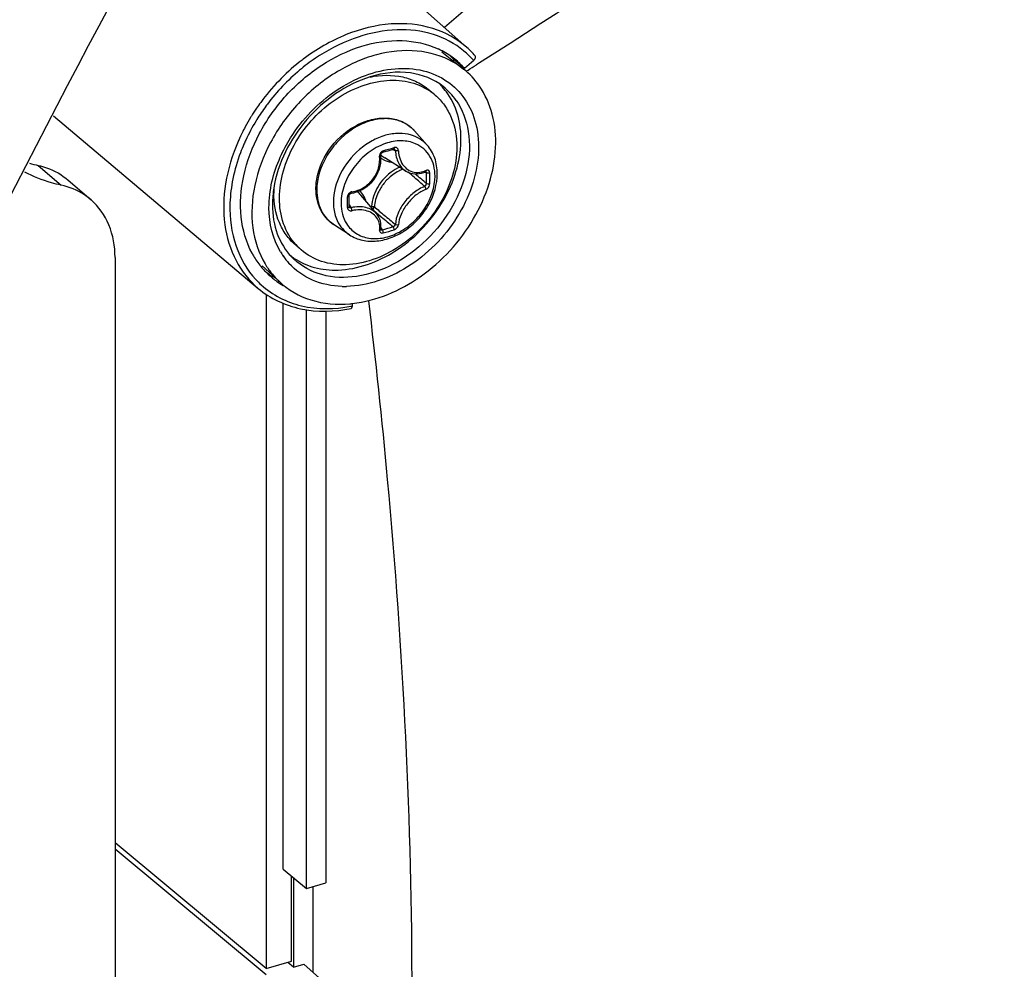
# Model space of a CAD drawing. Header units: millimetres. Extents: x 0 to 420, y 0 to 297.
# Tile 404 of 502: x 335.55 to 339.88, y 208.05 to 212.23. Entities that reach past the tile are written whole.
import ezdxf

# ---------------------------------------------------------------- set-up
doc = ezdxf.new("R2010")
doc.units = ezdxf.units.MM
doc.header["$LTSCALE"] = 23.1
doc.layers.get('0').update_dxf_attribs({"linetype": 'CONTINUOUS'})

msp = doc.modelspace()

# ---------------------------------------------------------------- linework, layer by layer
at = {"color": 7, "linetype": 'CONTINUOUS'}
for p, q in [((339.7633, 214.222), (337.4189, 212.1917)), ((337.2209, 212.3677), (337.5176, 212.1039)), ((337.4075, 212.0857), (337.5028, 212.0096)), ((337.4553, 212.0475), (337.4608, 212.0496)), ((337.5072, 212.0125), (337.4608, 212.0496)), ((337.5472, 212.0471), (337.5072, 212.0125)), ((337.5065, 212.0133), (337.5072, 212.0125)), ((337.5065, 212.0133), (337.5072, 212.0125)), ((337.5211, 212.004), (337.5149, 212.0001)), ((337.5211, 212.004), (337.5149, 212.0002)), ((337.5729, 212.0368), (337.5592, 212.0282)), ((337.573, 212.0367), (337.5593, 212.0281)), ((337.378, 211.895), (337.353, 211.9167)), ((335.7011, 211.804), (336.6009, 211.0454)), ((337.343, 211.6751), (337.2876, 211.7376)), ((337.1478, 211.6437), (337.1627, 211.6479)), ((337.1627, 211.6479), (337.1716, 211.6504)), ((337.1716, 211.6504), (337.1804, 211.653)), ((337.1804, 211.653), (337.1952, 211.6574)), ((337.1921, 211.6565), (337.2032, 211.6505)), ((337.1941, 211.6554), (337.197, 211.6538)), ((337.1952, 211.6574), (337.1958, 211.6576)), ((337.1958, 211.6576), (337.1969, 211.6577)), ((337.1969, 211.6577), (337.1978, 211.6576)), ((337.1978, 211.6576), (337.1985, 211.6574)), ((337.1985, 211.6574), (337.1989, 211.6573)), ((337.1387, 211.5949), (337.1399, 211.6078)), ((337.1391, 211.6326), (337.1393, 211.6341)), ((337.1391, 211.6312), (337.1391, 211.6326)), ((337.1399, 211.6207), (337.1391, 211.6312)), ((337.1393, 211.6341), (337.1398, 211.6357)), ((337.1398, 211.6357), (337.1405, 211.6372)), ((337.1399, 211.6078), (337.1399, 211.6207)), ((337.1405, 211.6372), (337.1413, 211.6387)), ((337.1413, 211.6387), (337.1423, 211.64)), ((337.1423, 211.64), (337.1434, 211.6412)), ((337.1434, 211.6412), (337.1447, 211.6422)), ((337.1447, 211.6422), (337.146, 211.643)), ((337.146, 211.643), (337.1473, 211.6436)), ((337.1473, 211.6436), (337.1478, 211.6437)), ((337.249, 211.5613), (337.1562, 211.6188)), ((335.634, 211.5858), (335.734, 211.4991)), ((337.1281, 211.5572), (337.1327, 211.5695)), ((337.1327, 211.5695), (337.1363, 211.5821)), ((337.1363, 211.5821), (337.1387, 211.5949)), ((337.2489, 211.5613), (337.2527, 211.5591)), ((335.7658, 211.5209), (335.8658, 211.4343)), ((337.0992, 211.5126), (337.1078, 211.5229)), ((337.1078, 211.5229), (337.1155, 211.5338)), ((337.1155, 211.5338), (337.1223, 211.5452)), ((337.1223, 211.5452), (337.1281, 211.5572)), ((337.2527, 211.5591), (337.261, 211.5551)), ((337.261, 211.5551), (337.2699, 211.552)), ((337.2699, 211.552), (337.2791, 211.55)), ((337.2791, 211.55), (337.2886, 211.5489)), ((337.2886, 211.5489), (337.2984, 211.5489)), ((337.2893, 211.5489), (337.2917, 211.5469)), ((337.2984, 211.5489), (337.3083, 211.55)), ((337.3083, 211.55), (337.3183, 211.5521)), ((337.3183, 211.5521), (337.3283, 211.5552)), ((337.3283, 211.5552), (337.3357, 211.5582)), ((337.3329, 211.557), (337.3399, 211.5533)), ((337.3366, 211.5589), (337.3357, 211.5582)), ((337.3357, 211.5582), (337.3371, 211.5586)), ((337.3371, 211.5586), (337.3376, 211.5587)), ((337.0451, 211.4743), (337.0571, 211.48)), ((337.0571, 211.48), (337.0685, 211.4868)), ((337.0685, 211.4868), (337.0794, 211.4945)), ((337.0794, 211.4945), (337.0897, 211.5032)), ((337.0897, 211.5032), (337.0992, 211.5126)), ((336.9995, 211.4529), (336.9996, 211.4537)), ((336.9997, 211.4342), (336.9995, 211.4529)), ((336.9996, 211.4537), (336.9998, 211.455)), ((336.9997, 211.4291), (336.9997, 211.4342)), ((336.9998, 211.455), (337.0003, 211.4564)), ((337.0003, 211.4564), (337.001, 211.4578)), ((337.001, 211.4578), (337.0019, 211.4591)), ((337.0019, 211.4591), (337.003, 211.4604)), ((337.003, 211.4604), (337.0042, 211.4615)), ((337.0042, 211.4615), (337.0056, 211.4624)), ((337.0056, 211.4624), (337.007, 211.4632)), ((337.007, 211.4632), (337.0085, 211.4638)), ((337.0085, 211.4638), (337.0099, 211.4642)), ((337.0099, 211.4642), (337.0104, 211.4643)), ((337.0104, 211.4643), (337.02, 211.4661)), ((337.02, 211.4661), (337.0327, 211.4697)), ((337.0327, 211.4697), (337.0451, 211.4743)), ((337.1212, 211.3724), (337.0512, 211.4558)), ((336.9995, 211.4056), (336.9997, 211.4291)), ((336.9995, 211.4052), (336.9995, 211.4056)), ((336.9997, 211.4044), (336.9995, 211.4052)), ((336.9996, 211.4125), (337.0089, 211.4001)), ((336.9999, 211.4037), (336.9997, 211.4044)), ((337.0002, 211.4032), (336.9999, 211.4037)), ((337.0981, 211.4052), (337.0945, 211.4042)), ((337.1078, 211.3884), (337.1412, 211.3601)), ((337.1078, 211.3884), (337.1235, 211.3751)), ((337.1259, 211.3662), (337.1212, 211.3724)), ((337.1306, 211.3583), (337.1259, 211.3662)), ((337.1344, 211.3499), (337.1306, 211.3583)), ((337.1373, 211.3411), (337.1344, 211.3499)), ((337.0016, 211.2808), (336.9318, 211.3267)), ((337.1391, 211.3318), (337.1373, 211.3411)), ((337.139, 211.3045), (337.1391, 211.3051)), ((337.1391, 211.3042), (337.139, 211.3045)), ((337.139, 211.3042), (337.1399, 211.3034)), ((337.139, 211.3042), (337.1391, 211.3042)), ((337.14, 211.3222), (337.1391, 211.3318)), ((337.1391, 211.3051), (337.1398, 211.3123)), ((337.1391, 211.3042), (337.1391, 211.3041)), ((337.1391, 211.3041), (337.1391, 211.3042)), ((337.1397, 211.3113), (337.1457, 211.3031)), ((337.1398, 211.3123), (337.14, 211.3222)), ((337.1399, 211.3034), (337.1408, 211.3029)), ((336.7889, 211.2147), (336.7639, 211.2363)), ((335.9715, 211.1814), (335.9715, 206.3993)), ((336.6184, 211.1452), (336.6933, 211.0749)), ((336.6361, 211.0191), (336.6361, 208.0549)), ((336.7097, 208.4925), (336.7097, 210.9797)), ((337.0141, 210.9678), (337.0141, 210.9791)), ((336.8128, 208.4068), (336.8128, 210.951)), ((336.8976, 210.9453), (336.8976, 208.4313)), ((336.6361, 208.0549), (335.9715, 208.6079)), ((336.6361, 208.0271), (335.9715, 208.5801)), ((336.7097, 208.4925), (336.8128, 208.4068)), ((336.7465, 208.0867), (336.7465, 208.4619)), ((336.7552, 208.4547), (336.7552, 208.0614)), ((336.8128, 208.4068), (336.8976, 208.4313)), ((336.8418, 208.0375), (336.8418, 208.4152)), ((336.6361, 208.0549), (336.7465, 208.0867)), ((336.7552, 208.0614), (336.7311, 208.0823)), ((336.7552, 208.0614), (336.8007, 208.0746)), ((336.8007, 208.0746), (336.8976, 207.9871))]:
    msp.add_line(p, q, dxfattribs=at)
for centre, radius, start, end in [((379.748, 188.6179), 51.0783, 144.58554, 153.03536), ((378.921, 189.0863), 50.0584, 148.70402, 153.13859), ((337.2365, 211.7643), 0.3679, 62.7506, 65.1626), ((337.2381, 211.7675), 0.3644, 61.9521, 62.7475), ((337.2414, 211.7735), 0.3576, 51.4089, 61.9699), ((337.2602, 211.7947), 0.3822, 50.3126, 50.5923), ((337.2597, 211.794), 0.3831, 45.9776, 50.3103), ((337.2484, 211.8014), 0.4049, 41.1845, 48.3207), ((337.3601, 211.3139), 0.9285, 128.5778, 143.7462), ((337.3376, 211.3402), 0.8939, 127.171, 128.5047), ((337.3295, 211.3515), 0.8519, 122.6403, 128.5489), ((337.1977, 211.8141), 0.3531, 41.8342, 45.777), ((337.2831, 211.7344), 0.3521, 51.4049, 60.4133), ((337.2434, 211.7765), 0.3539, 41.9867, 51.3551), ((337.2583, 211.7926), 0.3851, 41.3761, 45.9749), ((337.3622, 211.3121), 0.9031, 129.9365, 143.027), ((337.3443, 211.3324), 0.8761, 128.5254, 129.8891), ((325.4805, 231.1928), 22.6536, 302.10734, 302.22156), ((337.2116, 211.7028), 0.2542, 49.1138, 56.5118), ((337.1999, 211.7401), 0.2837, 42.6538, 45.6927), ((337.199, 211.7393), 0.2849, 42.0025, 42.6552), ((337.1965, 211.7372), 0.2882, 34.7184, 41.9867), ((337.2338, 211.7079), 0.2877, 34.746, 51.2762), ((337.3477, 211.3224), 0.9134, 145.7025, 148.2924), ((337.3556, 211.317), 0.923, 143.7376, 145.7034), ((337.3528, 211.3188), 0.8916, 143.7057, 148.2956), ((337.361, 211.313), 0.9016, 143.0217, 143.7128), ((337.331, 211.3326), 0.8939, 148.7456, 151.7923), ((337.3233, 211.3365), 0.8571, 148.6777, 155.1292), ((337.3411, 211.3265), 0.9057, 148.2952, 148.7514), ((337.343, 211.325), 0.8799, 148.3046, 148.7041), ((337.3156, 211.3409), 0.8763, 151.7963, 153.7016), ((337.1723, 211.6355), 0.1539, 50.5352, 52.3899), ((337.1725, 211.6357), 0.1537, 47.2036, 50.5349), ((337.172, 211.6352), 0.1545, 41.5302, 47.1948), ((337.2915, 211.3524), 0.8496, 155.1979, 156.474), ((337.2985, 211.3492), 0.8574, 154.8585, 155.1993), ((337.301, 211.348), 0.8601, 154.592, 154.8586), ((337.3056, 211.3458), 0.8652, 153.7036, 154.5914), ((337.2948, 211.3502), 0.8255, 155.1592, 156.4735), ((336.6178, 213.5832), 2.0045, 285.3931, 286.8075), ((337.2386, 211.4521), 0.2432, 108.9823, 109.2294), ((337.2035, 211.6951), 0.0898, 224.1498, 225.1349), ((337.2037, 211.6954), 0.0901, 225.1677, 238.1926), ((335.7715, 212.2179), 0.6469, 254.1688, 257.7343), ((337.3046, 211.3935), 0.202, 114.0645, 126.4053), ((337.2942, 211.6616), 0.1071, 290.317, 292.2631), ((337.293, 211.6646), 0.1103, 292.2624, 294.0755), ((337.3183, 211.3756), 0.2113, 135.0983, 148.1044), ((329.152, 201.9872), 12.5417, 49.56104, 49.72441), ((329.8871, 202.8486), 11.4092, 49.26308, 49.56466), ((329.3086, 202.0506), 12.4061, 49.65654, 49.94798), ((335.8746, 211.5296), 1.4654, 0.0023, 0.9288), ((335.9233, 211.5296), 1.4168, 359.0554, 0.003), ((335.8764, 211.5287), 1.4783, 0.0024, 0.9289), ((335.9255, 211.5287), 1.4292, 359.0555, 0.003), ((337.1514, 211.4091), 0.4887, 170.9613, 172.6411), ((337.0676, 211.4639), 0.3989, 176.8308, 179.9856), ((337.1405, 211.4105), 0.4778, 172.6447, 173.5725), ((334.8523, 211.4243), 2.1407, 0.0023, 0.6425), ((337.0157, 211.4485), 0.0216, 99.0638, 106.7637), ((336.9821, 211.3978), 0.0902, 40.0257, 53.8865), ((336.9669, 211.3975), 0.1114, 16.5086, 23.3442), ((337.082, 211.3991), 0.6059, 177.9461, 178.4268), ((334.9323, 211.4243), 2.0607, 359.3452, 0.0019), ((336.9968, 211.4056), 0.00271, 351.6033, 359.3214), ((344.764, 220.4894), 11.8794, 229.89404, 230.16205), ((344.2541, 219.7817), 11.0235, 229.81565, 230.16603), ((343.8156, 219.3522), 10.3986, 230.16047, 230.51372), ((336.7709, 212.6902), 1.4368, 285.1211, 287.0773), ((336.7716, 212.6883), 1.4495, 285.1302, 287.0863), ((336.9452, 211.3743), 0.2748, 214.6989, 226.7767), ((336.9554, 211.4069), 0.2543, 221.708, 229.0965), ((336.9111, 211.3814), 0.3833, 208.2568, 208.7291), ((336.9087, 211.38), 0.3805, 208.7281, 210.1104), ((336.8983, 211.3738), 0.3684, 210.0816, 218.8917), ((336.9667, 211.3658), 0.3128, 210.7901, 214.7141), ((336.9605, 211.3616), 0.3052, 214.7236, 222.4961), ((336.9159, 211.412), 0.2824, 231.4124, 236.2899), ((336.8913, 211.3685), 0.3596, 218.9348, 219.3359), ((336.8881, 211.3658), 0.3554, 219.3278, 226.8269), ((336.9459, 211.3402), 0.3666, 210.7429, 214.716), ((336.9395, 211.3358), 0.3588, 214.7244, 217.8888), ((336.8865, 211.3643), 0.3533, 226.8499, 234.6844), ((336.9366, 211.3335), 0.3551, 217.8895, 221.0924), ((336.9332, 211.3305), 0.3506, 221.0896, 226.8203), ((336.7803, 211.2984), 0.2319, 241.7263, 243.0277), ((336.8714, 211.3455), 0.384, 222.9352, 227.5684), ((336.8706, 211.3448), 0.383, 227.5713, 227.8867), ((336.8888, 211.3677), 0.3574, 234.6966, 239.9137), ((336.9806, 211.4556), 0.4017, 268.3476, 268.6137), ((336.9807, 211.4634), 0.4095, 268.6206, 271.0423), ((336.958, 211.4896), 0.5139, 275.0663, 276.0953), ((336.8927, 211.57), 0.6142, 280.7889, 281.398), ((336.9575, 211.4945), 0.5189, 276.094, 276.2581)]:
    msp.add_arc(centre, radius, start, end, dxfattribs=at)
for points, knots in [([(330.5331, 203.6439), (330.9158, 205.0107), (332.7603, 210.5366), (335.6453, 215.7009), (338.254, 219.2455)], [0, 0, 0, 0, 0.243865, 1, 1, 1, 1]), ([(332.8036, 210.452), (333.1312, 211.1693), (334.526, 214.035), (336.1979, 216.7649), (337.5881, 218.7188)], [0, 0, 0, 0, 0.24747, 1, 1, 1, 1]), ([(332.3088, 203.3071), (332.6756, 204.6134), (334.4421, 209.8941), (337.2002, 214.8297), (339.6931, 218.2181)], [0, 0, 0, 0, 0.243886, 1, 1, 1, 1]), ([(342.6785, 216.4684), (342.3228, 216.0437), (340.8007, 214.3734), (339.0145, 212.9466), (337.573, 212.0367)], [0, 0, 0, 0, 0.245234, 1, 1, 1, 1]), ([(337.5176, 212.1039), (337.4747, 212.142), (337.3667, 212.2014), (337.1769, 212.2182), (336.9784, 212.168), (336.8556, 212.0965), (336.7976, 212.0525)], [0, 0, 0, 0, 0.221577, 0.458669, 0.71897, 1, 1, 1, 1]), ([(337.5029, 212.09), (337.464, 212.1219), (337.3696, 212.1719), (337.2057, 212.1908), (337.0325, 212.1566), (336.9228, 212.1026), (336.87, 212.0689)], [0, 0, 0, 0, 0.224023, 0.462092, 0.721031, 1, 1, 1, 1]), ([(336.5735, 211.1999), (336.5473, 211.2486), (336.5148, 211.3634), (336.529, 211.5474), (336.5991, 211.7319), (336.7174, 211.8989), (336.8718, 212.0319), (337.0473, 212.1173), (337.2269, 212.1457), (337.3418, 212.1211), (337.3911, 212.0983)], [0, 0, 0, 0, 0.111044, 0.233078, 0.365328, 0.503255, 0.640531, 0.771023, 0.890788, 1, 1, 1, 1]), ([(337.4569, 212.0406), (337.4092, 212.0677), (337.2947, 212.1008), (337.1114, 212.0801), (336.9304, 211.998), (336.7705, 211.8644), (336.6483, 211.6941), (336.577, 211.5051), (336.5652, 211.3171), (336.6022, 211.201), (336.6309, 211.1528)], [0, 0, 0, 0, 0.108347, 0.227179, 0.357479, 0.495364, 0.63418, 0.767054, 0.889176, 1, 1, 1, 1]), ([(337.5472, 212.0471), (337.549, 212.0487), (337.5542, 212.0539), (337.5566, 212.0641), (337.5531, 212.068)], [0, 0, 0, 0, 0.313138, 1, 1, 1, 1]), ([(336.9434, 211.9155), (336.9832, 211.9423), (337.0661, 211.9859), (337.198, 212.0172), (337.3243, 212.0097), (337.3995, 211.977), (337.4312, 211.955)], [0, 0, 0, 0, 0.278084, 0.537433, 0.77632, 1, 1, 1, 1]), ([(337.4138, 211.9324), (337.3731, 211.9649), (337.2635, 212.0079), (337.1492, 211.9927), (337.0925, 211.9752)], [0, 0, 0, 0, 0.467591, 1, 1, 1, 1]), ([(337.0925, 211.9752), (336.9858, 211.9421), (336.7932, 211.8062), (336.6863, 211.5962), (336.6687, 211.4859)], [0, 0, 0, 0, 0.499985, 1, 1, 1, 1]), ([(336.6937, 211.4424), (336.6937, 211.5229), (336.7322, 211.6479), (336.8297, 211.7844), (336.9256, 211.8716), (337.0345, 211.9329), (337.1483, 211.9634), (337.2582, 211.96), (337.3241, 211.9333), (337.3519, 211.9148)], [0, 0, 0, 0, 0.254142, 0.391, 0.527564, 0.659013, 0.781772, 0.894694, 1, 1, 1, 1]), ([(337.0925, 211.9746), (337.1393, 211.984), (337.2121, 211.9856), (337.2995, 211.9554), (337.3367, 211.9309), (337.353, 211.9167)], [0, 0, 0, 0, 0.520576, 0.76352, 1, 1, 1, 1]), ([(336.6976, 211.6227), (336.7105, 211.6519), (336.7709, 211.7654), (336.8634, 211.8617), (336.9434, 211.9155)], [0, 0, 0, 0, 0.248776, 1, 1, 1, 1]), ([(337.014, 210.9787), (337.1204, 210.9904), (337.3347, 211.0825), (337.5277, 211.295), (337.6208, 211.5019), (337.6504, 211.6597), (337.6373, 211.8089), (337.5982, 211.8976), (337.5723, 211.935)], [0, 0, 0, 0, 0.250703, 0.521413, 0.653774, 0.778337, 0.893358, 1, 1, 1, 1]), ([(337.4702, 211.8719), (337.498, 211.8317), (337.5351, 211.7311), (337.5257, 211.5656), (337.4602, 211.4), (337.3474, 211.2541), (337.2016, 211.1458), (337.0401, 211.089), (336.8814, 211.0931), (336.7913, 211.1419), (336.757, 211.174)], [0, 0, 0, 0, 0.111188, 0.234535, 0.369608, 0.510439, 0.648802, 0.777413, 0.893182, 1, 1, 1, 1]), ([(336.9512, 211.126), (337.039, 211.1289), (337.2209, 211.1963), (337.3866, 211.3676), (337.4688, 211.5385), (337.4964, 211.6703), (337.4874, 211.7956), (337.4551, 211.8701), (337.4334, 211.9013)], [0, 0, 0, 0, 0.247223, 0.518007, 0.65141, 0.777083, 0.892918, 1, 1, 1, 1]), ([(337.5073, 211.8787), (337.5305, 211.8453), (337.565, 211.7654), (337.5742, 211.6313), (337.5441, 211.4902), (337.4552, 211.3078), (337.2771, 211.1257), (337.0818, 211.0556), (336.9881, 211.0539)], [0, 0, 0, 0, 0.107139, 0.223148, 0.349029, 0.482633, 0.753448, 1, 1, 1, 1]), ([(337.378, 211.895), (337.3932, 211.8819), (337.4209, 211.8514), (337.4619, 211.7769), (337.4732, 211.7111), (337.4732, 211.6674)], [0, 0, 0, 0, 0.238021, 0.481682, 1, 1, 1, 1]), ([(337.2663, 211.7575), (337.25, 211.77), (337.2106, 211.7891), (337.1432, 211.7945), (337.0725, 211.7781), (337.0043, 211.7419), (336.9439, 211.689), (336.8823, 211.6049), (336.8578, 211.5272), (336.8578, 211.4772)], [0, 0, 0, 0, 0.104897, 0.216899, 0.338904, 0.47012, 0.607003, 0.744549, 1, 1, 1, 1]), ([(337.059, 211.7745), (337.0795, 211.783), (337.1215, 211.795), (337.1852, 211.7954), (337.2433, 211.7768), (337.2748, 211.752), (337.2876, 211.7376)], [0, 0, 0, 0, 0.270574, 0.524505, 0.765155, 1, 1, 1, 1]), ([(336.8625, 211.5477), (336.8751, 211.5974), (336.9263, 211.691), (337.0115, 211.755), (337.059, 211.7745)], [0, 0, 0, 0, 0.499995, 1, 1, 1, 1]), ([(336.5125, 211.6916), (336.4866, 211.6322), (336.4497, 211.5115), (336.4443, 211.3292), (336.4926, 211.1657), (336.5611, 211.0789), (336.6009, 211.0454)], [0, 0, 0, 0, 0.279207, 0.537809, 0.77552, 1, 1, 1, 1]), ([(337.2735, 211.7193), (337.2558, 211.7246), (337.2171, 211.7296), (337.1576, 211.7203), (337.0984, 211.6954), (337.0249, 211.6439), (336.9549, 211.5554), (336.9306, 211.4674), (336.9306, 211.4252)], [0, 0, 0, 0, 0.108641, 0.225762, 0.35139, 0.483442, 0.751147, 1, 1, 1, 1]), ([(337.2923, 211.6812), (337.2727, 211.6898), (337.227, 211.6984), (337.1818, 211.6897), (337.1595, 211.682)], [0, 0, 0, 0, 0.475966, 1, 1, 1, 1]), ([(337.343, 211.6751), (337.3338, 211.6853), (337.3124, 211.7036), (337.2868, 211.7152), (337.2735, 211.7193)], [0, 0, 0, 0, 0.49562, 1, 1, 1, 1]), ([(336.5379, 211.6797), (336.5324, 211.6672), (336.5122, 211.6175), (336.4971, 211.5656), (336.4892, 211.5264)], [0, 0, 0, 0, 0.255002, 1, 1, 1, 1]), ([(337.4732, 211.6674), (337.4732, 211.5833), (337.4313, 211.4529), (337.3265, 211.313), (337.2242, 211.2257), (337.1091, 211.1675), (336.9907, 211.1434), (336.8787, 211.1568), (336.8148, 211.1922), (336.7889, 211.2147)], [0, 0, 0, 0, 0.256473, 0.394543, 0.531644, 0.662632, 0.784011, 0.89531, 1, 1, 1, 1]), ([(337.1585, 211.6817), (337.1316, 211.6723), (337.0796, 211.6432), (336.9991, 211.5618), (336.9644, 211.4753), (336.9644, 211.4195)], [0, 0, 0, 0, 0.249772, 0.51087, 1, 1, 1, 1]), ([(337.1499, 211.6507), (337.145, 211.6493), (337.1361, 211.6424), (337.1331, 211.6315), (337.1337, 211.6264)], [0, 0, 0, 0, 0.497141, 1, 1, 1, 1]), ([(337.1499, 211.6507), (337.15, 211.6498), (337.1501, 211.6475), (337.1494, 211.6442), (337.1478, 211.6437)], [0, 0, 0, 0, 0.348, 1, 1, 1, 1]), ([(337.1974, 211.6644), (337.1975, 211.6635), (337.1976, 211.6612), (337.1968, 211.6579), (337.1952, 211.6574)], [0, 0, 0, 0, 0.339767, 1, 1, 1, 1]), ([(337.2166, 211.6503), (337.2163, 211.6548), (337.213, 211.662), (337.2043, 211.6655), (337.1996, 211.665), (337.1974, 211.6644)], [0, 0, 0, 0, 0.502703, 0.74499, 1, 1, 1, 1]), ([(337.2032, 211.6505), (337.2031, 211.6512), (337.2026, 211.6539), (337.2006, 211.6563), (337.1989, 211.6573)], [0, 0, 0, 0, 0.264576, 1, 1, 1, 1]), ([(337.2032, 211.6505), (337.2042, 211.6322), (337.2117, 211.5976), (337.2352, 211.5699), (337.2489, 211.5613)], [0, 0, 0, 0, 0.531229, 1, 1, 1, 1]), ([(337.2166, 211.6502), (337.2142, 211.6496), (337.2097, 211.6492), (337.2051, 211.6496), (337.2032, 211.6505)], [0, 0, 0, 0, 0.5364, 1, 1, 1, 1]), ([(337.2166, 211.6503), (337.2173, 211.6378), (337.2217, 211.6141), (337.238, 211.5832), (337.2631, 211.5618), (337.2839, 211.5561), (337.2941, 211.5554)], [0, 0, 0, 0, 0.279104, 0.533854, 0.769255, 1, 1, 1, 1]), ([(337.3773, 211.5387), (337.3773, 211.5544), (337.3739, 211.5848), (337.3571, 211.6265), (337.3295, 211.6602), (337.3052, 211.6755), (337.2923, 211.6812)], [0, 0, 0, 0, 0.267263, 0.518158, 0.759229, 1, 1, 1, 1]), ([(337.3873, 211.5499), (337.3873, 211.5729), (337.3805, 211.6184), (337.3575, 211.6586), (337.343, 211.6751)], [0, 0, 0, 0, 0.512429, 1, 1, 1, 1]), ([(336.698, 211.2057), (336.6638, 211.2631), (336.6305, 211.4104), (336.6668, 211.5531), (336.6976, 211.6227)], [0, 0, 0, 0, 0.467413, 1, 1, 1, 1]), ([(337.0123, 211.4698), (337.03, 211.4726), (337.0651, 211.4857), (337.1068, 211.5229), (337.1324, 211.5722), (337.1358, 211.609), (337.1337, 211.6264)], [0, 0, 0, 0, 0.24849, 0.504031, 0.757203, 1, 1, 1, 1]), ([(337.1337, 211.6263), (337.1352, 211.6268), (337.1373, 211.6275), (337.1392, 211.6296), (337.1391, 211.6305)], [0, 0, 0, 0, 0.63264, 1, 1, 1, 1]), ([(337.1398, 211.6188), (337.1431, 211.6164), (337.1571, 211.6074), (337.1734, 211.6022), (337.1858, 211.6004)], [0, 0, 0, 0, 0.245283, 1, 1, 1, 1]), ([(335.634, 211.5858), (335.6464, 211.5831), (335.6939, 211.5699), (335.7381, 211.5449), (335.7658, 211.5209)], [0, 0, 0, 0, 0.256846, 1, 1, 1, 1]), ([(337.2362, 211.5693), (337.2301, 211.567), (337.2053, 211.5558), (337.1832, 211.5392), (337.1687, 211.5247)], [0, 0, 0, 0, 0.242416, 1, 1, 1, 1]), ([(337.338, 211.5639), (337.338, 211.5633), (337.338, 211.5616), (337.3375, 211.5597), (337.3366, 211.5589)], [0, 0, 0, 0, 0.296838, 1, 1, 1, 1]), ([(337.3545, 211.5527), (337.3544, 211.5567), (337.352, 211.5634), (337.3439, 211.5657), (337.3399, 211.5647), (337.338, 211.5639)], [0, 0, 0, 0, 0.500392, 0.734456, 1, 1, 1, 1]), ([(335.734, 211.4991), (335.72, 211.5022), (335.6653, 211.516), (335.6124, 211.5371), (335.5753, 211.5569)], [0, 0, 0, 0, 0.254392, 1, 1, 1, 1]), ([(336.8542, 211.4829), (336.8542, 211.4882), (336.8549, 211.51), (336.8585, 211.5317), (336.8625, 211.5477)], [0, 0, 0, 0, 0.244438, 1, 1, 1, 1]), ([(336.9884, 211.3299), (336.9988, 211.3132), (337.0278, 211.2834), (337.0878, 211.2619), (337.1555, 211.265), (337.2237, 211.2909), (337.2858, 211.3364), (337.3507, 211.4141), (337.3773, 211.4899), (337.3773, 211.5387)], [0, 0, 0, 0, 0.105488, 0.213714, 0.331476, 0.460622, 0.598286, 0.738716, 1, 1, 1, 1]), ([(337.0016, 211.2808), (337.0187, 211.2696), (337.0584, 211.2533), (337.1241, 211.2506), (337.1908, 211.2679), (337.2539, 211.3028), (337.3091, 211.3525), (337.3654, 211.431), (337.3873, 211.5032), (337.3873, 211.5499)], [0, 0, 0, 0, 0.11076, 0.226584, 0.349536, 0.479279, 0.613227, 0.747471, 1, 1, 1, 1]), ([(337.1847, 211.5561), (337.1768, 211.5502), (337.1468, 211.5249), (337.1235, 211.4915), (337.1122, 211.4644)], [0, 0, 0, 0, 0.251119, 1, 1, 1, 1]), ([(337.2941, 211.5554), (337.2972, 211.5552), (337.3098, 211.5551), (337.3224, 211.5578), (337.3314, 211.5612)], [0, 0, 0, 0, 0.242499, 1, 1, 1, 1]), ([(337.3399, 211.5533), (337.3399, 211.5539), (337.3398, 211.5559), (337.3387, 211.558), (337.3375, 211.5587)], [0, 0, 0, 0, 0.295427, 1, 1, 1, 1]), ([(337.3545, 211.5527), (337.3521, 211.5517), (337.347, 211.5511), (337.3419, 211.552), (337.3399, 211.5533)], [0, 0, 0, 0, 0.520163, 1, 1, 1, 1]), ([(335.8658, 211.4343), (335.8566, 211.4423), (335.8173, 211.4721), (335.7703, 211.4913), (335.734, 211.4991)], [0, 0, 0, 0, 0.246646, 1, 1, 1, 1]), ([(336.9318, 211.3267), (336.9196, 211.3347), (336.8971, 211.3543), (336.8635, 211.405), (336.8542, 211.452), (336.8542, 211.4829)], [0, 0, 0, 0, 0.241984, 0.486768, 1, 1, 1, 1]), ([(336.8578, 211.4772), (336.8578, 211.4471), (336.8666, 211.4018), (336.8988, 211.353), (336.9202, 211.3343), (336.9318, 211.3267)], [0, 0, 0, 0, 0.517982, 0.760912, 1, 1, 1, 1]), ([(337.0692, 211.4416), (337.0678, 211.4448), (337.0618, 211.457), (337.0534, 211.4679), (337.046, 211.4748)], [0, 0, 0, 0, 0.255247, 1, 1, 1, 1]), ([(337.139, 211.4872), (337.1349, 211.4806), (337.1207, 211.4547), (337.1124, 211.4252), (337.1113, 211.4034)], [0, 0, 0, 0, 0.261592, 1, 1, 1, 1]), ([(337.3326, 211.4935), (337.3159, 211.4874), (337.2832, 211.4681), (337.2431, 211.4275), (337.2141, 211.3793), (337.2043, 211.3437), (337.2032, 211.3268)], [0, 0, 0, 0, 0.24174, 0.507568, 0.769195, 1, 1, 1, 1]), ([(337.338, 211.481), (337.3224, 211.4751), (337.2919, 211.4568), (337.2544, 211.4187), (337.2272, 211.3736), (337.2177, 211.3403), (337.2166, 211.3245)], [0, 0, 0, 0, 0.241461, 0.507728, 0.769702, 1, 1, 1, 1]), ([(337.3326, 211.4935), (337.3337, 211.494), (337.3378, 211.497), (337.34, 211.5024), (337.3399, 211.5062)], [0, 0, 0, 0, 0.233629, 1, 1, 1, 1]), ([(337.338, 211.481), (337.3382, 211.4846), (337.3366, 211.4894), (337.3334, 211.4929), (337.3326, 211.4935)], [0, 0, 0, 0, 0.766459, 1, 1, 1, 1]), ([(337.338, 211.481), (337.3402, 211.4819), (337.3488, 211.4873), (337.3543, 211.4975), (337.3545, 211.5051)], [0, 0, 0, 0, 0.2401, 1, 1, 1, 1]), ([(337.3545, 211.5051), (337.3521, 211.5041), (337.347, 211.5036), (337.3418, 211.5048), (337.3399, 211.5062)], [0, 0, 0, 0, 0.516682, 1, 1, 1, 1]), ([(335.9715, 211.1814), (335.9715, 211.23), (335.9557, 211.325), (335.8997, 211.4049), (335.8658, 211.4343)], [0, 0, 0, 0, 0.519997, 1, 1, 1, 1]), ([(336.6657, 211.464), (336.6607, 211.4194), (336.6629, 211.3324), (336.6962, 211.251), (336.7192, 211.2178)], [0, 0, 0, 0, 0.526183, 1, 1, 1, 1]), ([(336.7639, 211.2363), (336.7487, 211.2495), (336.721, 211.28), (336.68, 211.3545), (336.6687, 211.4202), (336.6687, 211.464)], [0, 0, 0, 0, 0.238021, 0.481682, 1, 1, 1, 1]), ([(336.7655, 211.2377), (336.742, 211.2641), (336.7045, 211.3299), (336.6937, 211.4042), (336.6937, 211.4424)], [0, 0, 0, 0, 0.481107, 1, 1, 1, 1]), ([(337.0095, 211.4692), (337.0049, 211.4678), (336.9966, 211.4622), (336.9928, 211.4528), (336.9929, 211.4483)], [0, 0, 0, 0, 0.515676, 1, 1, 1, 1]), ([(336.9929, 211.4483), (336.9938, 211.4485), (336.9964, 211.4491), (336.9996, 211.4511), (336.9995, 211.4529)], [0, 0, 0, 0, 0.335626, 1, 1, 1, 1]), ([(337.0123, 211.4698), (337.0123, 211.4685), (337.0122, 211.4666), (337.0111, 211.4644), (337.0104, 211.4643)], [0, 0, 0, 0, 0.650306, 1, 1, 1, 1]), ([(337.1122, 211.4644), (337.1102, 211.4596), (337.103, 211.4405), (337.0989, 211.4203), (337.0981, 211.4052)], [0, 0, 0, 0, 0.258896, 1, 1, 1, 1]), ([(336.4764, 211.4157), (336.4747, 211.3537), (336.4897, 211.2326), (336.5513, 211.1258), (336.5902, 211.0839)], [0, 0, 0, 0, 0.520322, 1, 1, 1, 1]), ([(336.9306, 211.4252), (336.9306, 211.4179), (336.9319, 211.39), (336.939, 211.3623), (336.9477, 211.3436)], [0, 0, 0, 0, 0.261199, 1, 1, 1, 1]), ([(336.9644, 211.4195), (336.9644, 211.4034), (336.9681, 211.372), (336.9804, 211.3428), (336.9884, 211.3299)], [0, 0, 0, 0, 0.516185, 1, 1, 1, 1]), ([(336.9929, 211.4008), (336.9928, 211.3985), (336.9938, 211.3941), (336.9999, 211.3869), (337.0077, 211.386), (337.0123, 211.387)], [0, 0, 0, 0, 0.245151, 0.483798, 1, 1, 1, 1]), ([(336.9929, 211.4008), (336.9937, 211.4009), (336.9963, 211.4015), (336.9992, 211.4034), (336.9995, 211.4052)], [0, 0, 0, 0, 0.321323, 1, 1, 1, 1]), ([(337.0002, 211.4032), (337.0011, 211.402), (337.0039, 211.4), (337.0073, 211.3998), (337.0089, 211.4001)], [0, 0, 0, 0, 0.481798, 1, 1, 1, 1]), ([(337.1212, 211.3724), (337.1154, 211.3793), (337.1007, 211.3915), (337.0732, 211.4021), (337.0417, 211.4052), (337.0199, 211.4025), (337.0089, 211.4001)], [0, 0, 0, 0, 0.222882, 0.461558, 0.720944, 1, 1, 1, 1]), ([(337.0123, 211.387), (337.0123, 211.3894), (337.0115, 211.3939), (337.01, 211.3983), (337.0089, 211.4001)], [0, 0, 0, 0, 0.526671, 1, 1, 1, 1]), ([(337.1245, 211.3515), (337.1198, 211.3594), (337.1066, 211.374), (337.0791, 211.3873), (337.0465, 211.3919), (337.0238, 211.3895), (337.0123, 211.387)], [0, 0, 0, 0, 0.221381, 0.457911, 0.717649, 1, 1, 1, 1]), ([(337.0982, 211.4052), (337.1005, 211.4058), (337.105, 211.4059), (337.1095, 211.4046), (337.1113, 211.4034)], [0, 0, 0, 0, 0.526419, 1, 1, 1, 1]), ([(337.0982, 211.4052), (337.0982, 211.4047), (337.0983, 211.4023), (337.0989, 211.4), (337.0995, 211.3983)], [0, 0, 0, 0, 0.234277, 1, 1, 1, 1]), ([(337.1037, 211.3932), (337.1067, 211.3947), (337.1099, 211.3982), (337.1112, 211.4024), (337.1113, 211.4034)], [0, 0, 0, 0, 0.762591, 1, 1, 1, 1]), ([(337.1337, 211.3006), (337.135, 211.3095), (337.135, 211.3273), (337.1289, 211.3441), (337.1245, 211.3515)], [0, 0, 0, 0, 0.513521, 1, 1, 1, 1]), ([(336.9477, 211.3436), (336.9537, 211.3309), (336.9688, 211.3071), (336.99, 211.2884), (337.0016, 211.2808)], [0, 0, 0, 0, 0.504391, 1, 1, 1, 1]), ([(337.1337, 211.3006), (337.1344, 211.3008), (337.1367, 211.3015), (337.1389, 211.3034), (337.1391, 211.3051)], [0, 0, 0, 0, 0.303916, 1, 1, 1, 1]), ([(337.1408, 211.3029), (337.1412, 211.3028), (337.1428, 211.3024), (337.1445, 211.3027), (337.1457, 211.3031)], [0, 0, 0, 0, 0.220787, 1, 1, 1, 1]), ([(337.1499, 211.2891), (337.1502, 211.2916), (337.1494, 211.2966), (337.1473, 211.3013), (337.1457, 211.3031)], [0, 0, 0, 0, 0.510568, 1, 1, 1, 1]), ([(337.1928, 211.3167), (337.1941, 211.317), (337.1986, 211.3189), (337.2027, 211.3232), (337.2032, 211.3268)], [0, 0, 0, 0, 0.265099, 1, 1, 1, 1]), ([(337.1974, 211.3028), (337.1977, 211.3053), (337.1968, 211.3103), (337.1946, 211.315), (337.1928, 211.3167)], [0, 0, 0, 0, 0.50766, 1, 1, 1, 1]), ([(337.1974, 211.3028), (337.1999, 211.3035), (337.2087, 211.3079), (337.216, 211.3172), (337.2166, 211.3245)], [0, 0, 0, 0, 0.257299, 1, 1, 1, 1]), ([(337.2166, 211.3245), (337.2132, 211.3234), (337.208, 211.3236), (337.204, 211.3261), (337.2032, 211.3268)], [0, 0, 0, 0, 0.768189, 1, 1, 1, 1]), ([(337.1337, 211.3006), (337.1335, 211.2987), (337.1337, 211.2947), (337.1388, 211.288), (337.1459, 211.288), (337.1499, 211.2891)], [0, 0, 0, 0, 0.250198, 0.477776, 1, 1, 1, 1]), ([(336.7592, 211.1771), (336.7863, 211.1591), (336.849, 211.1315), (336.9167, 211.1249), (336.9512, 211.126)], [0, 0, 0, 0, 0.485534, 1, 1, 1, 1]), ([(336.969, 211.054), (336.9246, 211.0553), (336.8372, 211.0725), (336.7639, 211.1243), (336.7354, 211.1554)], [0, 0, 0, 0, 0.512624, 1, 1, 1, 1]), ([(336.6009, 211.0453), (336.6533, 211.0011), (336.789, 210.9377), (336.9364, 210.9423), (337.0093, 210.9572)], [0, 0, 0, 0, 0.479553, 1, 1, 1, 1]), ([(336.6138, 211.0607), (336.663, 211.0162), (336.7931, 210.9507), (336.9365, 210.953), (337.0077, 210.9666)], [0, 0, 0, 0, 0.477824, 1, 1, 1, 1]), ([(336.6933, 211.0749), (336.7323, 211.0383), (336.8325, 210.9814), (336.9462, 210.9726), (337.0034, 210.9776)], [0, 0, 0, 0, 0.482273, 1, 1, 1, 1]), ([(337.0093, 210.9572), (337.0119, 210.9577), (337.0139, 210.9627), (337.0141, 210.9665), (337.0141, 210.9678)], [0, 0, 0, 0, 0.659026, 1, 1, 1, 1]), ([(337.0846, 210.9913), (337.1159, 210.7298), (337.2235, 209.7157), (337.2751, 208.6953), (337.2751, 207.9389)], [0, 0, 0, 0, 0.258242, 1, 1, 1, 1])]:
    msp.add_open_spline(points, degree=3, knots=knots, dxfattribs=at)
for points in [[(337.5723, 211.935), (337.5529, 211.9629), (337.5293, 211.9884), (337.5027, 212.0096)], [(337.4312, 211.955), (337.4607, 211.9345), (337.4868, 211.9082), (337.5073, 211.8787)], [(336.4892, 211.5264), (336.4822, 211.4917), (336.4778, 211.4563), (336.4765, 211.4208)], [(336.6334, 211.1187), (336.645, 211.1095), (336.6574, 211.1012), (336.6704, 211.0942)]]:
    msp.add_open_spline(points, degree=3, dxfattribs=at)

doc.saveas('drawing.dxf')
